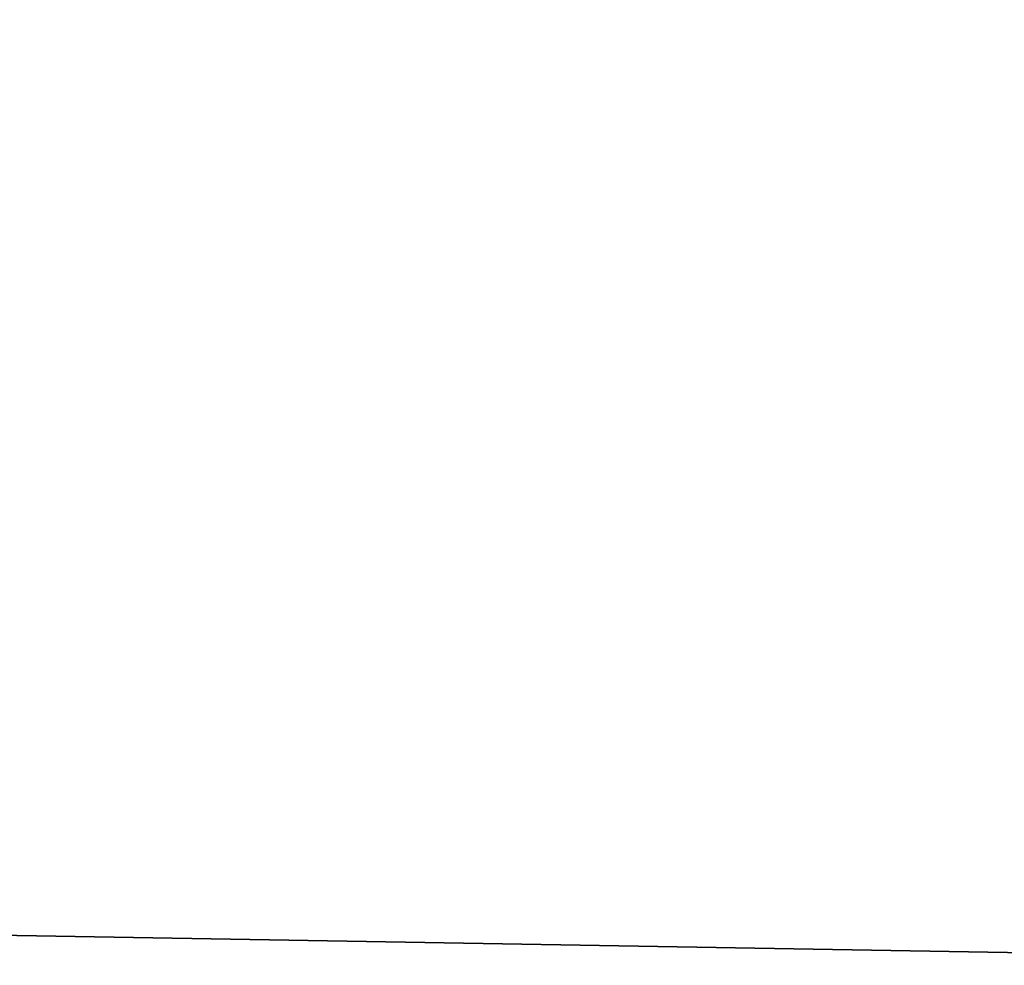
# Model space of a CAD drawing. Extents: x 0 to 58, y 0 to 79.
# Tile 422 of 656: x 2.769255 to 2.769389, y 0.507378 to 0.507507. Entities that reach past the tile are written whole.
import ezdxf

# ---------------------------------------------------------------- set-up
doc = ezdxf.new("R2010")
doc.units = 0
doc.header["$LTSCALE"] = 2.54
doc.layers.get('0').update_dxf_attribs({"color": 13, "linetype": 'CONTINUOUS'})

# ---------------------------------------------------------------- blocks, each defined once
blk = doc.blocks.new('STOJAK_NA_R_CZNIKI_TAMANDI')
at = {"color": 0}
for p, q in [((2.77407169, 0.5072999, 18.46325836), (2.74720993, 0.50775571, 18.41928864)), ((2.77407169, 0.5072999, 18.46325836), (2.74720993, 0.50775571, 18.41928864)), ((2.77407169, 0.5072999, 1.96325893), (2.74720993, 0.50775571, 1.9192894)), ((2.77407169, 0.5072999, 1.96325893), (2.74720993, 0.50775571, 1.9192894))]:
    blk.add_line(p, q, dxfattribs=at)
mesh = blk.add_polyface(dxfattribs=at)
corners = [(2.77407169, 0.5072999, 18.46325836), (2.74720993, 0.50775571, 18.41928864), (2.75200081, 0.5072999, 18.41724396)]
mesh.append_faces([[corners[k] for k in face] for face in [(0, 1, 2)]], dxfattribs={"color": 0})
mesh = blk.add_polyface(dxfattribs=at)
corners = [(2.76947727, 0.50775571, 18.46571503), (2.74720993, 0.50775571, 18.41928864), (2.77407169, 0.5072999, 18.46325836)]
mesh.append_faces([[corners[k] for k in face] for face in [(0, 1, 2)]], dxfattribs={"color": 0})
mesh = blk.add_polyface(dxfattribs=at)
corners = [(2.77407169, 0.5072999, 1.96325893), (2.74720993, 0.50775571, 1.9192894), (2.75200081, 0.5072999, 1.91724339)]
mesh.append_faces([[corners[k] for k in face] for face in [(0, 1, 2)]], dxfattribs={"color": 0})
mesh = blk.add_polyface(dxfattribs=at)
corners = [(2.76947727, 0.50775571, 1.96571465), (2.74720993, 0.50775571, 1.9192894), (2.77407169, 0.5072999, 1.96325893)]
mesh.append_faces([[corners[k] for k in face] for face in [(0, 1, 2)]], dxfattribs={"color": 0})
mesh = blk.add_polyface(dxfattribs=at)
corners = [(2.76818695, 0.5072999, 17.92304535), (2.76354027, 0.50775571, 17.92068939), (2.78879757, 0.50775571, 17.87582092)]
mesh.append_faces([[corners[k] for k in face] for face in [(0, 1, 2)]], dxfattribs={"color": 0})
mesh = blk.add_polyface(dxfattribs=at)
corners = [(2.76818695, 0.5072999, 1.42304506), (2.76354027, 0.50775571, 1.42069016), (2.78879757, 0.50775571, 1.3758214)]
mesh.append_faces([[corners[k] for k in face] for face in [(0, 1, 2)]], dxfattribs={"color": 0})
mesh = blk.add_polyface(dxfattribs=at)
corners = [(2.76818695, 0.5072999, 17.92304535), (2.78879757, 0.50775571, 17.87582092), (2.79322128, 0.5072999, 17.87857208)]
mesh.append_faces([[corners[k] for k in face] for face in [(0, 1, 2)]], dxfattribs={"color": 0})
mesh = blk.add_polyface(dxfattribs=at)
corners = [(2.76818695, 0.5072999, 1.42304506), (2.78879757, 0.50775571, 1.3758214), (2.79322128, 0.5072999, 1.37857246)]
mesh.append_faces([[corners[k] for k in face] for face in [(0, 1, 2)]], dxfattribs={"color": 0})

msp = doc.modelspace()

# ---------------------------------------------------------------- block references
at = {"color": 0}
msp.add_blockref('STOJAK_NA_R_CZNIKI_TAMANDI', (0, 0), dxfattribs=at)

doc.saveas('drawing.dxf')
